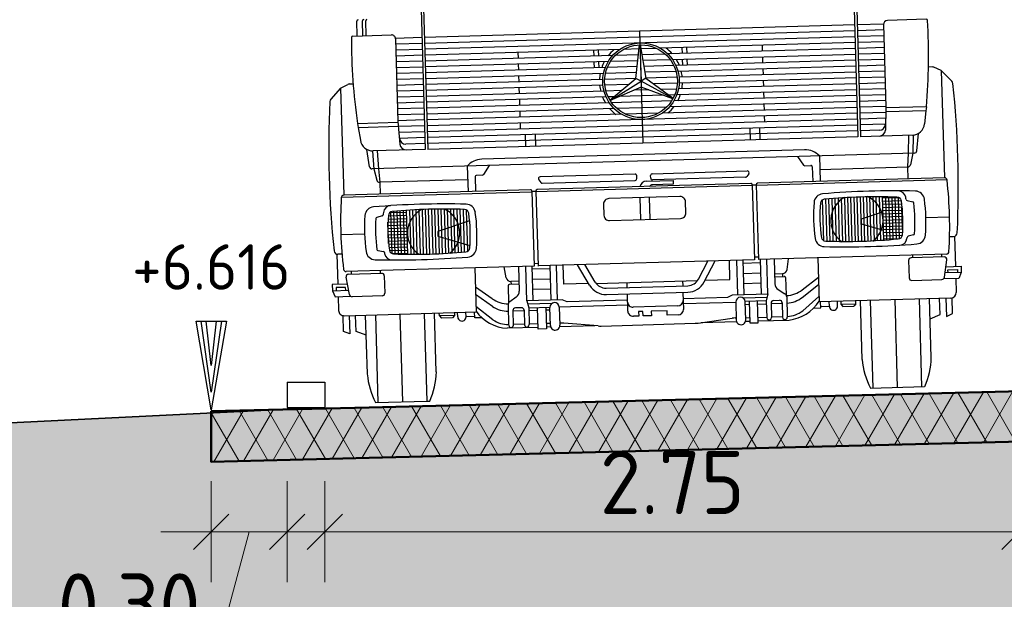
# Model space of a CAD drawing. Header units: metres. Extents: x -54 to 109, y -117 to 84.
# Tile 624 of 656: x 32.83 to 36.73, y -11.23 to -8.94. Entities that reach past the tile are written whole.
import ezdxf

# ---------------------------------------------------------------- set-up
doc = ezdxf.new("R2010")
doc.units = ezdxf.units.M
doc.layers.get('Defpoints').update_dxf_attribs({"color": 151})
for name, color, linetype, lineweight in [('N-WE-GW-BERM-GD', 90, 'Continuous', 35), ('N-WE-VH-VERHARDING-GD', 252, 'Continuous', 50), ('N-WE-VH-VERHARDING_ASFALT_DEKLAAG-AD', 252, 'Continuous', 18), ('N-WE-VW-MARKERING-GD', 7, 'Continuous', 35), ('N-WE-VW-MARKERING-S', 7, 'Continuous', 25), ('X-XX-AL-AANKLEDING-SD', 7, 'Continuous', 25), ('X-XX-AL-M', 7, 'Continuous', 18), ('X-XX-AL-T25', 7, 'Continuous', 25), ('X-XX-AL_BINDEND-M', 10, 'Continuous', 18)]:
    doc.layers.add(name, color=color, linetype=linetype, lineweight=lineweight)
doc.layers.add('N-WE-GW-GROND_ZAND_DRAINEERZAND-V', color=7, linetype='Continuous', lineweight=18, true_color=0xf6e8be)
doc.styles.add('NLCS-ISO', font='NLCS-ISO.ttf')
doc.styles.add('NLCS-ISO-M100-T25', font='NLCS-ISO.ttf', dxfattribs={"height": 0.25})
doc.dimstyles.new('NLCS-M100-T25-SCHRAP_L2_H2', dxfattribs={"dimscale": 0.1, "dimtxt": 2.5, "dimasz": 1.4, "dimexe": 2, "dimexo": 2, "dimgap": 0.7, "dimtad": 1, "dimzin": 0, "dimdsep": 46, "dimtxsty": 'NLCS-ISO-M100-T25', "dimblk": 'OBLIQUE', "dimcen": 0, "dimdle": 2, "dimclrd": 256, "dimclre": 256, "dimclrt": 256, "dimazin": 0, "dimtfac": 1, "dimtdec": 3, "dimtofl": 0, "dimtmove": 0, "dimatfit": 3, "dimldrblk": 'OBLIQUE', "dimfxl": 2, "dimfxlon": 1, "dimtfillclr": 256, "dimtolj": 1, "dimtzin": 0, "dimlwd": -1, "dimlwe": -1, "dimarcsym": 0})

# ---------------------------------------------------------------- blocks, each defined once
blk = doc.blocks.new('VW-MARKERING_015')
at = {"layer": 'N-WE-VW-MARKERING-S'}
for p, q in [((-0.075, 0.1), (0.075, 0.1)), ((-0.075, 0.1), (-0.075, 0)), ((0.075, 0.1), (0.075, 0)), ((-0.075, 0), (0.075, 0))]:
    blk.add_line(p, q, dxfattribs=at)
blk = doc.blocks.new('Blok - Peilmaat randverharding')
at = {"color": 0}
for p, q in [((-0.6, 3.5), (0.6, 3.5)), ((0, 0), (-0.6, 3.5)), ((-0.4, 3.5), (0.4, 3.5)), ((0, 0.7), (-0.4, 3.5)), ((-0.2, 3.5), (0.2, 3.5)), ((0, 1.75), (-0.2, 3.5)), ((0.6, 3.5), (0, 0)), ((0.4, 3.5), (0, 0.7)), ((0.2, 3.5), (0, 1.75))]:
    blk.add_line(p, q, dxfattribs=at)
blk = doc.blocks.new('_Oblique')
at = {"color": 0, "linetype": 'ByBlock', "lineweight": -2}
blk.add_line((-0.5, -0.5), (0.5, 0.5), dxfattribs=at)
blk = doc.blocks.new('*D184')
at = {"layer": 'Defpoints', "color": 0, "transparency": 16777216}
for p in [(33.5898, -10.4821), (33.8898, -10.4746), (33.8898, -10.9649)]:
    blk.add_point(p, dxfattribs=at)
at = {"layer": 'X-XX-AL_BINDEND-M', "transparency": 16777216}
for p, q in [((33.5898, -10.7649), (33.5898, -11.1649)), ((33.8898, -10.7649), (33.8898, -11.1649)), ((33.3898, -10.9649), (34.0898, -10.9649)), ((33.7398, -10.9649), (33.6098, -11.4499)), ((33.6098, -11.4499), (32.9198, -11.4499))]:
    blk.add_line(p, q, dxfattribs=at)
at = {"layer": 'X-XX-AL_BINDEND-M', "transparency": 16777216, "xscale": 0.14, "yscale": 0.14, "zscale": 0.14, "rotation": 180}
blk.add_blockref('_Oblique', (33.5898, -10.9649), dxfattribs=at)
at = {"layer": 'X-XX-AL_BINDEND-M', "transparency": 16777216, "xscale": 0.14, "yscale": 0.14, "zscale": 0.14}
blk.add_blockref('_Oblique', (33.8898, -10.9649), dxfattribs=at)
at = {"layer": 'X-XX-AL_BINDEND-M', "transparency": 16777216, "insert": (33.2648, -11.2549), "char_height": 0.25, "attachment_point": 5, "style": 'NLCS-ISO-M100-T25'}
blk.add_mtext('\\A1;0.30', dxfattribs=at)
blk = doc.blocks.new('*D185')
at = {"layer": 'Defpoints', "color": 0, "transparency": 16777216}
for p in [(36.7898, -10.4021), (34.0398, -10.4708), (36.7898, -10.9649)]:
    blk.add_point(p, dxfattribs=at)
at = {"layer": 'X-XX-AL_BINDEND-M', "transparency": 16777216}
for p, q in [((34.0398, -10.7649), (34.0398, -11.1649)), ((36.7898, -10.7649), (36.7898, -11.1649)), ((33.8398, -10.9649), (36.9898, -10.9649))]:
    blk.add_line(p, q, dxfattribs=at)
at = {"layer": 'X-XX-AL_BINDEND-M', "transparency": 16777216, "xscale": 0.14, "yscale": 0.14, "zscale": 0.14, "rotation": 180}
blk.add_blockref('_Oblique', (34.0398, -10.9649), dxfattribs=at)
at = {"layer": 'X-XX-AL_BINDEND-M', "transparency": 16777216, "xscale": 0.14, "yscale": 0.14, "zscale": 0.14}
blk.add_blockref('_Oblique', (36.7898, -10.9649), dxfattribs=at)
at = {"layer": 'X-XX-AL_BINDEND-M', "transparency": 16777216, "insert": (35.4148, -10.7699), "char_height": 0.25, "attachment_point": 5, "style": 'NLCS-ISO-M100-T25'}
blk.add_mtext('\\A1;2.75', dxfattribs=at)
blk = doc.blocks.new('*D189')
at = {"layer": 'Defpoints', "color": 0, "transparency": 16777216}
for p in [(33.5898, -7.6145), (41.0898, -9.7269), (33.5898, -10.4946)]:
    blk.add_point(p, dxfattribs=at)
at = {"layer": 'X-XX-AL_BINDEND-M', "transparency": 16777216}
for p, q in [((33.5898, -7.8145), (33.5898, -7.4145)), ((41.0898, -7.8145), (41.0898, -7.4145)), ((41.2898, -7.6145), (33.3898, -7.6145))]:
    blk.add_line(p, q, dxfattribs=at)
at = {"layer": 'X-XX-AL_BINDEND-M', "transparency": 16777216, "xscale": 0.14, "yscale": 0.14, "zscale": 0.14, "rotation": 180}
blk.add_blockref('_Oblique', (33.5898, -7.6145), dxfattribs=at)
at = {"layer": 'X-XX-AL_BINDEND-M', "transparency": 16777216, "xscale": 0.14, "yscale": 0.14, "zscale": 0.14}
blk.add_blockref('_Oblique', (41.0898, -7.6145), dxfattribs=at)
at = {"layer": 'X-XX-AL_BINDEND-M', "transparency": 16777216, "insert": (37.3398, -7.4195), "char_height": 0.25, "attachment_point": 5, "style": 'NLCS-ISO-M100-T25'}
blk.add_mtext('\\A1;7.50', dxfattribs=at)
blk = doc.blocks.new('*D190')
at = {"layer": 'Defpoints', "color": 0, "transparency": 16777216}
for p in [(29.5398, -7.6145), (33.5898, -10.4946), (29.5398, -10.6846)]:
    blk.add_point(p, dxfattribs=at)
at = {"layer": 'X-XX-AL-M', "transparency": 16777216}
for p, q in [((29.5398, -7.8145), (29.5398, -7.4145)), ((33.5898, -7.8145), (33.5898, -7.4145)), ((33.7898, -7.6145), (29.3398, -7.6145))]:
    blk.add_line(p, q, dxfattribs=at)
at = {"layer": 'X-XX-AL-M', "transparency": 16777216, "xscale": 0.14, "yscale": 0.14, "zscale": 0.14, "rotation": 180}
blk.add_blockref('_Oblique', (29.5398, -7.6145), dxfattribs=at)
at = {"layer": 'X-XX-AL-M', "transparency": 16777216, "xscale": 0.14, "yscale": 0.14, "zscale": 0.14}
blk.add_blockref('_Oblique', (33.5898, -7.6145), dxfattribs=at)
at = {"layer": 'X-XX-AL-M', "transparency": 16777216, "insert": (31.5648, -7.4195), "char_height": 0.25, "attachment_point": 5, "style": 'NLCS-ISO-M100-T25'}
blk.add_mtext('\\A1;4.05', dxfattribs=at)
blk = doc.blocks.new('SAL-AANKLEDING_VRACHTAUTO_VOORAANZICHT-D')
for p, q in [((-0.862, 1.7521), (-0.862, 0.996)), ((-0.8518, 1.7524), (-0.8518, 0.996)), ((0.8518, 1.7524), (0.8518, 0.996)), ((0.862, 1.7521), (0.862, 0.996)), ((-1.1178, 1.4529), (-1.1178, 1.5116)), ((-1.0952, 1.4529), (-1.0952, 1.5116)), ((-1.0824, 1.4529), (-1.0824, 1.5116)), ((-1.1356, 1.4529), (-0.9822, 1.4529)), ((1.1356, 1.4529), (0.9822, 1.4529)), ((-0.862, 1.4388), (-0.9663, 1.4388)), ((-0.9662, 1.4369), (-0.9662, 1.11)), ((-0.862, 1.4155), (-0.9662, 1.4155)), ((0.8518, 1.4388), (-0.8518, 1.4388)), ((0.8518, 1.4155), (-0.8518, 1.4155)), ((0, 1.4388), (0, 0.996)), ((0.9663, 1.4388), (0.862, 1.4388)), ((0.9662, 1.4155), (0.862, 1.4155)), ((0.9662, 1.4369), (0.9662, 1.11)), ((-0.862, 1.3922), (-0.9662, 1.3922)), ((-0.862, 1.3689), (-0.9662, 1.3689)), ((0.8518, 1.3922), (-0.8518, 1.3922)), ((-0.0807, 1.3689), (-0.8518, 1.3689)), ((-0.4835, 1.3689), (-0.4835, 1.3456)), ((-0.184, 1.3689), (-0.184, 1.3456)), ((-0.1656, 1.3689), (-0.1656, 1.3456)), ((-0.0033, 1.3689), (-0.0654, 1.3689)), ((-0.0198, 1.2522), (-0.0011, 1.3847)), ((0, 1.3847), (0, 1.2407)), ((0.0011, 1.3847), (0.0198, 1.2522)), ((0.0654, 1.3689), (0.0033, 1.3689)), ((0.8518, 1.3689), (0.0807, 1.3689)), ((0.1656, 1.3689), (0.1656, 1.3456)), ((0.184, 1.3689), (0.184, 1.3456)), ((0.4835, 1.3689), (0.4835, 1.3456)), ((0.9662, 1.3922), (0.862, 1.3922)), ((0.9662, 1.3689), (0.862, 1.3689)), ((-0.862, 1.3456), (-0.9662, 1.3456)), ((-0.1093, 1.3456), (-0.8518, 1.3456)), ((-0.0066, 1.3456), (-0.0986, 1.3456)), ((0.0986, 1.3456), (0.0066, 1.3456)), ((0.8518, 1.3456), (0.1093, 1.3456)), ((0.9662, 1.3456), (0.862, 1.3456)), ((-0.862, 1.3223), (-0.9662, 1.3223)), ((-0.862, 1.299), (-0.9662, 1.299)), ((-0.1277, 1.3223), (-0.8518, 1.3223)), ((-0.1398, 1.299), (-0.8518, 1.299)), ((-0.4835, 1.3223), (-0.4835, 1.299)), ((-0.184, 1.3223), (-0.184, 1.299)), ((-0.1656, 1.3223), (-0.1656, 1.299)), ((-0.0132, 1.299), (-0.1316, 1.299)), ((-0.0099, 1.3223), (-0.1186, 1.3223)), ((0.1186, 1.3223), (0.0099, 1.3223)), ((0.1316, 1.299), (0.0132, 1.299)), ((0.8518, 1.3223), (0.1277, 1.3223)), ((0.8518, 1.299), (0.1398, 1.299)), ((0.1656, 1.3223), (0.1656, 1.299)), ((0.184, 1.3223), (0.184, 1.299)), ((0.4835, 1.3223), (0.4835, 1.299)), ((0.9662, 1.3223), (0.862, 1.3223)), ((0.9662, 1.299), (0.862, 1.299)), ((-1.1892, 1.2483), (-1.2299, 1.2055)), ((-1.1892, 1.2483), (-1.1607, 1.2623)), ((-1.1892, 1.2483), (-1.1892, 0.8239)), ((-1.1545, 1.2637), (-1.1391, 1.2637)), ((-0.862, 1.2757), (-0.9662, 1.2757)), ((-0.862, 1.2524), (-0.9662, 1.2524)), ((-0.1474, 1.2757), (-0.8518, 1.2757)), ((-0.151, 1.2524), (-0.8518, 1.2524)), ((-0.4835, 1.2757), (-0.4835, 1.2524)), ((-0.0198, 1.2524), (-0.1434, 1.2524)), ((-0.0165, 1.2757), (-0.1396, 1.2757)), ((-0.1252, 1.1697), (-0.0198, 1.2522)), ((0, 1.2407), (-0.0198, 1.2522)), ((0.0198, 1.2522), (0, 1.2407)), ((0.1396, 1.2757), (0.0165, 1.2757)), ((0.1434, 1.2524), (0.0198, 1.2524)), ((0.0198, 1.2522), (0.1252, 1.1697)), ((0.8518, 1.2757), (0.1474, 1.2757)), ((0.8518, 1.2524), (0.151, 1.2524)), ((0.4835, 1.2757), (0.4835, 1.2524)), ((0.9662, 1.2757), (0.862, 1.2757)), ((0.9662, 1.2524), (0.862, 1.2524)), ((1.1545, 1.2637), (1.1391, 1.2637)), ((1.1892, 1.2483), (1.1607, 1.2623)), ((1.1892, 1.2483), (1.2299, 1.2055)), ((1.1892, 1.2483), (1.1892, 0.8239)), ((-0.862, 1.2291), (-0.9662, 1.2291)), ((-0.151, 1.2291), (-0.8518, 1.2291)), ((-0.4835, 1.2291), (-0.4835, 1.2058)), ((-0.0493, 1.2291), (-0.1434, 1.2291)), ((-0.1246, 1.1688), (0, 1.2407)), ((0, 1.2179), (-0.1241, 1.1679)), ((0, 1.2407), (0, 1.2179)), ((0.1246, 1.1688), (0, 1.2407)), ((0.1241, 1.1679), (0, 1.2179)), ((0.1434, 1.2291), (0.0493, 1.2291)), ((0.8518, 1.2291), (0.151, 1.2291)), ((0.4835, 1.2291), (0.4835, 1.2058)), ((0.9662, 1.2291), (0.862, 1.2291)), ((-0.862, 1.2058), (-0.9662, 1.2058)), ((-0.862, 1.1825), (-0.9662, 1.1825)), ((-0.1474, 1.2058), (-0.8518, 1.2058)), ((-0.1398, 1.1825), (-0.8518, 1.1825)), ((-0.4835, 1.1825), (-0.4835, 1.1592)), ((-0.0791, 1.2058), (-0.1396, 1.2058)), ((-0.1089, 1.1825), (-0.1316, 1.1825)), ((0.0878, 1.1825), (-0.0878, 1.1825)), ((0.03, 1.2058), (-0.03, 1.2058)), ((0.1396, 1.2058), (0.0791, 1.2058)), ((0.1316, 1.1825), (0.1089, 1.1825)), ((0.8518, 1.1825), (0.1398, 1.1825)), ((0.8518, 1.2058), (0.1474, 1.2058)), ((0.4835, 1.1825), (0.4835, 1.1592)), ((0.9662, 1.2058), (0.862, 1.2058)), ((0.9662, 1.1825), (0.862, 1.1825)), ((-0.862, 1.1592), (-0.9662, 1.1592)), ((-0.862, 1.1359), (-0.9662, 1.1359)), ((-0.1277, 1.1592), (-0.8518, 1.1592)), ((-0.1093, 1.1359), (-0.8518, 1.1359)), ((-0.4835, 1.1359), (-0.4835, 1.1126)), ((0.1186, 1.1592), (-0.1186, 1.1592)), ((0.0986, 1.1359), (-0.0986, 1.1359)), ((0.8518, 1.1359), (0.1093, 1.1359)), ((0.8518, 1.1592), (0.1277, 1.1592)), ((0.4835, 1.1359), (0.4835, 1.1126)), ((0.9662, 1.1592), (0.862, 1.1592)), ((0.9662, 1.1359), (0.862, 1.1359)), ((-1.1264, 1.1069), (-0.966, 1.1069)), ((-1.1264, 1.1069), (-1.1238, 1.0909)), ((-0.862, 1.1126), (-0.9662, 1.1126)), ((-0.9662, 1.11), (-0.9612, 1.0196)), ((-0.0807, 1.1126), (-0.8518, 1.1126)), ((0.0654, 1.1126), (-0.0654, 1.1126)), ((0.8518, 1.1126), (0.0807, 1.1126)), ((0.9662, 1.1126), (0.862, 1.1126)), ((0.9662, 1.11), (0.9612, 1.0196)), ((1.1264, 1.1069), (0.966, 1.1069)), ((1.1264, 1.1069), (1.1238, 1.0909)), ((-1.1238, 1.0909), (-0.9651, 1.0909)), ((-1.1238, 1.0909), (-1.1172, 1.0396)), ((-0.862, 1.0893), (-0.9651, 1.0893)), ((-0.862, 1.0659), (-0.9638, 1.0659)), ((0.8518, 1.0893), (-0.8518, 1.0893)), ((0.8518, 1.0659), (-0.8518, 1.0659)), ((-0.4835, 1.0893), (-0.4835, 1.0659)), ((0.4835, 1.0893), (0.4835, 1.0659)), ((0.9651, 1.0893), (0.862, 1.0893)), ((0.9638, 1.0659), (0.862, 1.0659)), ((1.1238, 1.0909), (0.9651, 1.0909)), ((1.1238, 1.0909), (1.1172, 1.0396)), ((-0.862, 1.0426), (-0.9625, 1.0426)), ((-0.862, 1.0193), (-0.9375, 1.0193)), ((0.8518, 1.0426), (-0.8518, 1.0426)), ((0.8518, 1.0193), (-0.8518, 1.0193)), ((-0.4641, 1.0426), (-0.4641, 0.996)), ((-0.4255, 1.0426), (-0.4255, 0.996)), ((0.4255, 1.0426), (0.4255, 0.996)), ((0.4641, 1.0426), (0.4641, 0.996)), ((0.9625, 1.0426), (0.862, 1.0426)), ((0.9375, 1.0193), (0.862, 1.0193)), ((-1.0837, 0.9339), (-1.0923, 1.0026)), ((-1.0705, 0.9951), (-1.0668, 0.924)), ((-0.862, 0.996), (-1.0676, 0.996)), ((-1.0523, 0.996), (-1.0486, 0.9249)), ((0.8518, 0.996), (-0.8518, 0.996)), ((1.0705, 0.996), (0.862, 0.996)), ((1.0523, 0.996), (1.0486, 0.9249)), ((1.0705, 0.996), (1.0668, 0.924)), ((1.0837, 0.9339), (1.0923, 1.0026)), ((0.64, 0.9505), (-0.6391, 0.9505)), ((1.0735, 0.9249), (-1.0735, 0.9249)), ((-1.0668, 0.9249), (-1.0566, 0.8794)), ((-1.0486, 0.9249), (-1.0448, 0.8714)), ((-0.6972, 0.9249), (-0.6972, 0.8239)), ((-0.6107, 0.9249), (-0.6337, 0.8898)), ((0.6107, 0.9249), (0.6337, 0.8898)), ((0.6972, 0.9249), (0.6972, 0.8239)), ((1.0486, 0.9249), (1.0448, 0.8714)), ((1.0668, 0.9249), (1.0566, 0.8794)), ((-0.6972, 0.8714), (-1.0465, 0.8714)), ((-1.0448, 0.8714), (-1.0448, 0.8239)), ((-0.6678, 0.8826), (-0.6678, 0.8239)), ((-0.6379, 0.8876), (-0.6628, 0.8876)), ((-0.4159, 0.8627), (-0.4079, 0.8517)), ((-0.0343, 0.8738), (-0.4102, 0.8738)), ((-0.0273, 0.8559), (-0.0273, 0.8668)), ((0.0273, 0.8559), (0.0273, 0.8668)), ((0.0343, 0.8738), (0.4102, 0.8738)), ((0.4159, 0.8627), (0.4079, 0.8517)), ((0.6379, 0.8876), (0.6628, 0.8876)), ((0.6678, 0.8826), (0.6678, 0.8239)), ((0.6972, 0.8714), (1.0465, 0.8714)), ((1.0448, 0.8714), (1.0448, 0.8239)), ((-0.4497, 0.8239), (-1.1896, 0.8239)), ((0.4229, 0.8239), (-0.4229, 0.8239)), ((-0.4022, 0.8489), (-0.0343, 0.8489)), ((0.0106, 0.8447), (0.1152, 0.8447)), ((0.1152, 0.8298), (0.0334, 0.8298)), ((0.4022, 0.8489), (0.0343, 0.8489)), ((0.1152, 0.8447), (0.1152, 0.8298)), ((1.1896, 0.8239), (0.4497, 0.8239)), ((-0.4441, 0.815), (-1.1995, 0.815)), ((-0.4441, 0.8183), (-0.4285, 0.8183)), ((-0.4441, 0.8183), (-0.4441, 0.5217)), ((-0.4285, 0.8183), (-0.4285, 0.5217)), ((0.4285, 0.815), (-0.4285, 0.815)), ((-0.0184, 0.7801), (-0.0184, 0.6936)), ((0.0184, 0.7801), (0.0184, 0.6936)), ((0.4285, 0.8183), (0.4441, 0.8183)), ((0.4285, 0.8183), (0.4285, 0.5217)), ((0.4441, 0.8183), (0.4441, 0.5217)), ((1.1995, 0.815), (0.4441, 0.815)), ((-1.0092, 0.75), (-0.9425, 0.75)), ((-1.005, 0.5875), (-1.005, 0.7526)), ((-0.9925, 0.5857), (-0.9925, 0.7544)), ((-0.98, 0.5849), (-0.98, 0.7551)), ((-0.9675, 0.5843), (-0.9675, 0.7558)), ((-0.955, 0.5837), (-0.955, 0.7564)), ((-0.9425, 0.5832), (-0.9425, 0.7569)), ((-0.93, 0.5827), (-0.93, 0.7574)), ((-0.9175, 0.5823), (-0.9175, 0.7578)), ((-0.905, 0.582), (-0.905, 0.7581)), ((-0.8925, 0.5818), (-0.8925, 0.7583)), ((-0.88, 0.5816), (-0.88, 0.7585)), ((-0.8675, 0.5815), (-0.8675, 0.7586)), ((-0.855, 0.5815), (-0.855, 0.7586)), ((-0.8425, 0.5815), (-0.8425, 0.7586)), ((-0.83, 0.5816), (-0.83, 0.7585)), ((-0.8175, 0.5818), (-0.8175, 0.7583)), ((-0.805, 0.582), (-0.805, 0.758)), ((-0.7925, 0.5824), (-0.7925, 0.7577)), ((-0.78, 0.5828), (-0.78, 0.7573)), ((-0.7675, 0.5832), (-0.7675, 0.7569)), ((-0.755, 0.5838), (-0.755, 0.7563)), ((-0.7425, 0.5844), (-0.7425, 0.7557)), ((-0.73, 0.5851), (-0.73, 0.755)), ((-0.7175, 0.5858), (-0.7175, 0.7543)), ((-0.705, 0.5885), (-0.705, 0.7516)), ((0.705, 0.5885), (0.705, 0.7516)), ((0.7175, 0.5858), (0.7175, 0.7543)), ((0.73, 0.5851), (0.73, 0.755)), ((0.7425, 0.5844), (0.7425, 0.7557)), ((0.755, 0.5838), (0.755, 0.7563)), ((0.7675, 0.5832), (0.7675, 0.7569)), ((0.78, 0.5828), (0.78, 0.7573)), ((0.7925, 0.5824), (0.7925, 0.7577)), ((0.805, 0.582), (0.805, 0.758)), ((0.8175, 0.5818), (0.8175, 0.7583)), ((0.83, 0.5816), (0.83, 0.7585)), ((0.8425, 0.5815), (0.8425, 0.7586)), ((0.855, 0.5815), (0.855, 0.7586)), ((0.8675, 0.5815), (0.8675, 0.7586)), ((0.88, 0.5816), (0.88, 0.7585)), ((0.8925, 0.5818), (0.8925, 0.7583)), ((0.905, 0.582), (0.905, 0.7581)), ((0.9175, 0.5823), (0.9175, 0.7578)), ((0.93, 0.5827), (0.93, 0.7574)), ((0.9425, 0.5832), (0.9425, 0.7569)), ((1.0092, 0.75), (0.9425, 0.75)), ((0.955, 0.5837), (0.955, 0.7564)), ((0.9675, 0.5843), (0.9675, 0.7558)), ((0.98, 0.5849), (0.98, 0.7551)), ((0.9925, 0.5857), (0.9925, 0.7544)), ((1.005, 0.5875), (1.005, 0.7526)), ((-1.0392, 0.7377), (-1.0612, 0.7324)), ((-1.0175, 0.7125), (-0.9425, 0.7125)), ((-1.0175, 0.6281), (-1.0175, 0.712)), ((-1.0165, 0.725), (-0.9425, 0.725)), ((-1.0152, 0.7375), (-0.9425, 0.7375)), ((-0.6942, 0.7089), (-0.8213, 0.6696)), ((1.0152, 0.7375), (0.9425, 0.7375)), ((1.0165, 0.725), (0.9425, 0.725)), ((1.0175, 0.7125), (0.9425, 0.7125)), ((1.0175, 0.6281), (1.0175, 0.712)), ((1.0392, 0.7377), (1.0612, 0.7324)), ((-1.1117, 0.6679), (-1.2054, 0.6679)), ((-1.0189, 0.675), (-0.9425, 0.675)), ((-1.0187, 0.6875), (-0.9425, 0.6875)), ((-1.0182, 0.7), (-0.9425, 0.7)), ((-0.8213, 0.6696), (-0.8213, 0.6512)), ((0.9425, 0.6966), (0.8552, 0.6696)), ((0.8552, 0.6696), (0.8552, 0.6512)), ((1.0182, 0.7), (0.9425, 0.7)), ((1.0187, 0.6875), (0.9425, 0.6875)), ((1.0189, 0.675), (0.9425, 0.675)), ((1.2054, 0.6679), (1.1117, 0.6679)), ((-1.0189, 0.6625), (-0.9425, 0.6625)), ((-1.0186, 0.65), (-0.9425, 0.65)), ((-1.0181, 0.6375), (-0.9425, 0.6375)), ((-1.0173, 0.625), (-0.9425, 0.625)), ((-0.8213, 0.6512), (-0.6958, 0.6111)), ((0.8552, 0.6512), (0.9425, 0.6233)), ((1.0189, 0.6625), (0.9425, 0.6625)), ((1.0186, 0.65), (0.9425, 0.65)), ((1.0181, 0.6375), (0.9425, 0.6375)), ((1.0173, 0.625), (0.9425, 0.625)), ((-1.2229, 0.5916), (-1.2229, 0.4719)), ((-1.2031, 0.5911), (-1.2191, 0.5911)), ((-1.0608, 0.6012), (-1.0387, 0.5967)), ((-1.0162, 0.6125), (-0.9425, 0.6125)), ((-1.0149, 0.6), (-0.9425, 0.6)), ((-1.005, 0.5875), (-0.9425, 0.5875)), ((1.0162, 0.6125), (0.9425, 0.6125)), ((1.0149, 0.6), (0.9425, 0.6)), ((1.005, 0.5875), (0.9425, 0.5875)), ((1.0608, 0.6012), (1.0387, 0.5967)), ((1.2031, 0.5911), (1.2191, 0.5911)), ((1.2229, 0.5916), (1.2229, 0.4719)), ((-0.4441, 0.5219), (-1.1887, 0.5219)), ((-1.1794, 0.511), (-1.0482, 0.511)), ((-1.1691, 0.5219), (-1.1691, 0.511)), ((-1.0539, 0.5219), (-1.0539, 0.511)), ((-0.6792, 0.5219), (-0.6792, 0.3475)), ((-0.5561, 0.4793), (-0.5628, 0.5219)), ((-0.5062, 0.5219), (-0.5062, 0.4246)), ((-0.4773, 0.3847), (-0.4773, 0.5219)), ((-0.4517, 0.3847), (-0.4517, 0.5219)), ((-0.3824, 0.5099), (-0.4517, 0.5099)), ((-0.4285, 0.5312), (-0.4441, 0.5312)), ((0.4285, 0.5219), (-0.4285, 0.5219)), ((-0.3824, 0.5219), (-0.3824, 0.3847)), ((-0.3569, 0.5219), (-0.3569, 0.3847)), ((-0.329, 0.4464), (-0.329, 0.5219)), ((-0.2269, 0.4395), (-0.2727, 0.5219)), ((-0.2046, 0.4519), (-0.2435, 0.5219)), ((0.2046, 0.4519), (0.2435, 0.5219)), ((0.2269, 0.4395), (0.2727, 0.5219)), ((0.329, 0.4464), (0.329, 0.5219)), ((0.3569, 0.5219), (0.3569, 0.3847)), ((0.3824, 0.5219), (0.3824, 0.3847)), ((0.3824, 0.5099), (0.4517, 0.5099)), ((0.4441, 0.5312), (0.4285, 0.5312)), ((1.1887, 0.5219), (0.4441, 0.5219)), ((0.4517, 0.3847), (0.4517, 0.5219)), ((0.4773, 0.3847), (0.4773, 0.5219)), ((0.5062, 0.5219), (0.5062, 0.4246)), ((0.5561, 0.4793), (0.5628, 0.5219)), ((0.6792, 0.5219), (0.6792, 0.3475)), ((1.1794, 0.511), (1.0482, 0.511)), ((1.0539, 0.5219), (1.0539, 0.511)), ((1.1691, 0.5219), (1.1691, 0.511)), ((-1.1847, 0.4719), (-1.245, 0.4719)), ((-1.245, 0.4719), (-1.245, 0.4478)), ((-1.1778, 0.4302), (-1.1893, 0.4994)), ((-1.0382, 0.501), (-1.0382, 0.4319)), ((-0.3824, 0.4688), (-0.4517, 0.4688)), ((0.3824, 0.4688), (0.4517, 0.4688)), ((1.0382, 0.501), (1.0382, 0.4319)), ((1.1778, 0.4302), (1.1893, 0.4994)), ((1.1847, 0.4719), (1.245, 0.4719)), ((1.245, 0.4719), (1.245, 0.4478)), ((-1.245, 0.4478), (-1.2352, 0.4237)), ((-1.245, 0.4478), (-1.1807, 0.4478)), ((-1.1927, 0.4595), (-1.2306, 0.4595)), ((-1.2306, 0.4595), (-1.2306, 0.4478)), ((-1.1927, 0.4478), (-1.1927, 0.4595)), ((-0.6134, 0.3972), (-0.6792, 0.4457)), ((-0.5495, 0.4472), (-0.5495, 0.379)), ((-0.5062, 0.4522), (-0.5445, 0.4522)), ((-0.5062, 0.4636), (-0.5378, 0.4636)), ((-0.5378, 0.4636), (-0.5378, 0.4522)), ((-0.3824, 0.429), (-0.4517, 0.429)), ((-0.2307, 0.4464), (-0.329, 0.4464)), ((-0.201, 0.4464), (0.201, 0.4464)), ((-0.0785, 0.4265), (-0.0785, 0.4464)), ((0.1414, 0.4464), (0.1414, 0.4265)), ((0.2307, 0.4464), (0.329, 0.4464)), ((0.3824, 0.429), (0.4517, 0.429)), ((0.5062, 0.4636), (0.5378, 0.4636)), ((0.5062, 0.4522), (0.5445, 0.4522)), ((0.5378, 0.4636), (0.5378, 0.4522)), ((0.5495, 0.4472), (0.5495, 0.379)), ((0.6134, 0.3972), (0.6792, 0.4457)), ((1.245, 0.4478), (1.1807, 0.4478)), ((1.1927, 0.4595), (1.2306, 0.4595)), ((1.1927, 0.4478), (1.1927, 0.4595)), ((1.2306, 0.4595), (1.2306, 0.4478)), ((1.245, 0.4478), (1.2352, 0.4237)), ((-1.2352, 0.4237), (-1.1737, 0.4237)), ((-1.2229, 0.4237), (-1.2229, 0.3689)), ((-1.0482, 0.4219), (-1.1679, 0.4219)), ((-0.6134, 0.3673), (-0.6792, 0.4158)), ((-0.5188, 0.4012), (-0.545, 0.3837)), ((-0.1613, 0.4265), (0.1613, 0.4265)), ((-0.1613, 0.4009), (0.1613, 0.4009)), ((-0.0785, 0.3334), (-0.0785, 0.4009)), ((0.1414, 0.4009), (0.1414, 0.3334)), ((0.5188, 0.4012), (0.545, 0.3837)), ((0.6134, 0.3673), (0.6792, 0.4158)), ((1.0482, 0.4219), (1.1679, 0.4219)), ((1.2352, 0.4237), (1.1737, 0.4237)), ((1.2229, 0.4237), (1.2229, 0.3689)), ((-0.6134, 0.3146), (-0.6792, 0.3689)), ((-0.5518, 0.371), (-0.5518, 0.2908)), ((-0.499, 0.3584), (-0.5233, 0.3584)), ((-0.3378, 0.3847), (-0.4773, 0.3847)), ((-0.4773, 0.3847), (-0.4705, 0.3579)), ((-0.3788, 0.3717), (-0.474, 0.3717)), ((-0.4705, 0.3579), (-0.3868, 0.3579)), ((-0.4705, 0.3579), (-0.4705, 0.2908)), ((-0.4352, 0.2722), (-0.4352, 0.3579)), ((-0.4025, 0.3579), (-0.4025, 0.2722)), ((-0.3869, 0.2847), (-0.3869, 0.3563)), ((-0.3494, 0.3563), (-0.3494, 0.2847)), ((-0.0785, 0.3563), (-0.3494, 0.3563)), ((-0.3181, 0.3763), (-0.3378, 0.3847)), ((-0.0785, 0.3763), (-0.3181, 0.3763)), ((0.1414, 0.3763), (0.3181, 0.3763)), ((0.1414, 0.3563), (0.3494, 0.3563)), ((0.3181, 0.3763), (0.3378, 0.3847)), ((0.3378, 0.3847), (0.4773, 0.3847)), ((0.3494, 0.3563), (0.3494, 0.2847)), ((0.3788, 0.3717), (0.474, 0.3717)), ((0.4705, 0.3579), (0.3868, 0.3579)), ((0.3869, 0.2847), (0.3869, 0.3563)), ((0.4025, 0.3579), (0.4025, 0.2722)), ((0.4352, 0.2722), (0.4352, 0.3579)), ((0.4773, 0.3847), (0.4705, 0.3579)), ((0.4705, 0.3579), (0.4705, 0.2911)), ((0.499, 0.3584), (0.5233, 0.3584)), ((0.5518, 0.371), (0.5518, 0.2911)), ((0.6134, 0.3146), (0.6792, 0.3689)), ((-1.206, 0.2857), (-1.206, 0.348)), ((-1.2015, 0.3475), (-0.6792, 0.3475)), ((-1.1816, 0.3475), (-1.1816, 0.2755)), ((-1.1563, 0.2836), (-1.1563, 0.3475)), ((-1.1166, 0.1144), (-1.1166, 0.3475)), ((-1.0766, 0), (-1.0766, 0.3475)), ((-0.98, 0), (-0.98, 0.3475)), ((-0.8834, 0), (-0.8834, 0.3475)), ((-0.8434, 0.1144), (-0.8434, 0.3475)), ((-0.8248, 0.3356), (-0.8248, 0.3475)), ((-0.7648, 0.3356), (-0.8248, 0.3356)), ((-0.8248, 0.3356), (-0.8162, 0.327)), ((-0.7733, 0.327), (-0.8162, 0.327)), ((-0.7648, 0.3356), (-0.7733, 0.327)), ((-0.7648, 0.3475), (-0.7648, 0.3356)), ((-0.7521, 0.3294), (-0.7521, 0.3475)), ((-0.7194, 0.3294), (-0.7194, 0.3475)), ((-0.6853, 0.3294), (-0.7194, 0.3294)), ((-0.6853, 0.3235), (-0.6853, 0.3475)), ((-0.6566, 0.3235), (-0.6853, 0.3235)), ((-0.5333, 0.3485), (-0.5333, 0.2908)), ((-0.4891, 0.346), (-0.5333, 0.346)), ((-0.4891, 0.3485), (-0.4891, 0.2908)), ((-0.4352, 0.346), (-0.4705, 0.346)), ((-0.3869, 0.346), (-0.4025, 0.346)), ((0.1201, 0.3479), (-0.0572, 0.3479)), ((-0.036, 0.3121), (-0.0572, 0.3121)), ((-0.036, 0.3302), (-0.036, 0.3121)), ((-0.0188, 0.3302), (-0.036, 0.3302)), ((-0.0188, 0.3121), (-0.0188, 0.3302)), ((0.0139, 0.3121), (-0.0188, 0.3121)), ((0.0139, 0.3302), (0.0139, 0.3121)), ((0.0766, 0.3302), (0.0139, 0.3302)), ((0.0766, 0.3121), (0.0766, 0.3302)), ((0.1201, 0.3121), (0.0766, 0.3121)), ((0.3869, 0.346), (0.4025, 0.346)), ((0.4352, 0.346), (0.4705, 0.346)), ((0.4891, 0.3485), (0.4891, 0.2911)), ((0.4891, 0.346), (0.5333, 0.346)), ((0.5333, 0.3485), (0.5333, 0.2911)), ((0.6566, 0.3235), (0.6853, 0.3235)), ((1.2015, 0.3475), (0.6792, 0.3475)), ((0.6853, 0.3235), (0.6853, 0.3475)), ((0.6853, 0.3294), (0.7194, 0.3294)), ((0.7194, 0.3294), (0.7194, 0.3475)), ((0.7521, 0.3294), (0.7521, 0.3475)), ((0.7648, 0.3475), (0.7648, 0.3356)), ((0.7648, 0.3356), (0.7733, 0.327)), ((0.7648, 0.3356), (0.8248, 0.3356)), ((0.7733, 0.327), (0.8162, 0.327)), ((0.8248, 0.3356), (0.8162, 0.327)), ((0.8248, 0.3356), (0.8248, 0.3475)), ((0.8434, 0.1144), (0.8434, 0.3475)), ((0.8834, 0), (0.8834, 0.3475)), ((0.98, 0), (0.98, 0.3475)), ((1.0766, 0), (1.0766, 0.3475)), ((1.1166, 0.1144), (1.1166, 0.3475)), ((1.1563, 0.2836), (1.1563, 0.3475)), ((1.1816, 0.3475), (1.1816, 0.2755)), ((1.206, 0.2857), (1.206, 0.348)), ((-1.1816, 0.2755), (-1.206, 0.2857)), ((-1.1166, 0.2679), (-1.1563, 0.2836)), ((-0.4352, 0.2792), (-0.5581, 0.2792)), ((-0.4891, 0.2934), (-0.5333, 0.2934)), ((-0.4352, 0.2934), (-0.4705, 0.2934)), ((-0.3869, 0.2934), (-0.4025, 0.2934)), ((-0.386, 0.2792), (-0.4025, 0.2792)), ((-0.2105, 0.2792), (-0.3502, 0.2792)), ((-0.3457, 0.2934), (-0.3494, 0.2934)), ((-0.1979, 0.2778), (-0.3339, 0.2927)), ((-0.186, 0.2772), (0.186, 0.2772)), ((0.1979, 0.2778), (0.3339, 0.2927)), ((0.2105, 0.2792), (0.3502, 0.2792)), ((0.3457, 0.2934), (0.3494, 0.2934)), ((0.386, 0.2792), (0.4025, 0.2792)), ((0.3869, 0.2934), (0.4025, 0.2934)), ((0.4352, 0.2934), (0.4705, 0.2934)), ((0.4352, 0.2792), (0.5581, 0.2792)), ((0.4891, 0.2934), (0.5333, 0.2934)), ((1.1166, 0.2679), (1.1563, 0.2836)), ((1.1816, 0.2755), (1.206, 0.2857)), ((-0.4025, 0.2722), (-0.4352, 0.2722)), ((0.4025, 0.2722), (0.4352, 0.2722))]:
    blk.add_line(p, q)
for points in [[(-0.141, 0.6936), (0.141, 0.6936, 0.414214), (0.1622, 0.7148), (0.1622, 0.7589, 0.414214), (0.141, 0.7801), (-0.141, 0.7801, 0.414214), (-0.1622, 0.7589), (-0.1622, 0.7148, 0.414214)], [(-1.0151, 0.739, 0.056355), (-1.0151, 0.6011, 0.363053), (-0.9993, 0.5861, 0.032603), (-0.7126, 0.5861, 0.363053), (-0.6969, 0.6011, 0.056355), (-0.6969, 0.739, 0.363053), (-0.7126, 0.754, 0.032603), (-0.9993, 0.754, 0.363053)], [(1.0151, 0.739, -0.056355), (1.0151, 0.6011, -0.363053), (0.9993, 0.5861, -0.032603), (0.7126, 0.5861, -0.363053), (0.6969, 0.6011, -0.056355), (0.6969, 0.739, -0.363053), (0.7126, 0.754, -0.032603), (0.9993, 0.754, -0.363053)]]:
    blk.add_lwpolyline(points, format="xyb", close=True)
for points in [[(-1.0871, 0), (-0.8834, 0), (-0.8729, 0)], [(0.8729, 0), (1.0871, 0)]]:
    blk.add_lwpolyline(points)
for radius in [0.1515, 0.1439]:
    blk.add_circle((0, 1.2407), radius)
for centre, radius, start, end in [((-1.1125, 1.5116), 0.00527, 90, 180), ((-1.0899, 1.5116), 0.00527, 90, 180), ((-1.0771, 1.5116), 0.00527, 90, 180), ((1.1821, 1.374), 2.3239, 178.1763, 186.6007), ((-1.1356, 1.4479), 0.005, 90, 179.0492), ((-0.9822, 1.4369), 0.016, 0, 90), ((0.9822, 1.4369), 0.016, 90, 180), ((-1.1821, 1.374), 2.3239, 353.3993, 1.8237), ((1.1356, 1.4479), 0.005, 0.9508, 90), ((0, 1.2407), 0.1645, 128.8004, 140.3842), ((0, 1.2407), 0.1645, 39.6158, 51.1996), ((0, 1.2407), 0.1645, 150.2683, 159.253), ((0, 1.2407), 0.1645, 20.747, 29.7317), ((-1.1545, 1.2495), 0.0142, 90, 116.1253), ((0, 1.2407), 0.1645, 167.7284, 175.9373), ((0, 1.2407), 0.1645, 4.0627, 12.2716), ((1.1545, 1.2495), 0.0142, 63.8747, 90), ((0, 1.2407), 0.1645, 184.0627, 192.2716), ((0, 1.2407), 0.1645, 347.7284, 355.9373), ((2.727, 0.9), 3.972, 175.7223, 184.259), ((-1.219, 1.1952), 0.015, 136.5201, 175.7223), ((0, 1.2407), 0.1645, 200.747, 209.7317), ((0, 1.2407), 0.1645, 330.2683, 339.253), ((1.219, 1.1952), 0.015, 4.2777, 43.4799), ((-2.727, 0.9), 3.972, 355.741, 4.2777), ((0, 1.2407), 0.1645, 219.6158, 231.1996), ((0, 1.2407), 0.1645, 308.8004, 320.3842), ((-1.0676, 1.046), 0.05, 187.3544, 270), ((-0.9375, 1.0443), 0.025, 183.1703, 270), ((-0.9362, 1.021), 0.025, 183.1703, 270), ((0.9362, 1.021), 0.025, 270, 356.8297), ((0.9375, 1.0443), 0.025, 270, 356.8297), ((1.0676, 1.046), 0.05, 270, 352.6456), ((-0.6396, 0.8729), 0.0777, 89.6661, 137.9219), ((0.6396, 0.8729), 0.0777, 42.0781, 90.3339), ((-1.0735, 0.9352), 0.0103, 187.108, 270), ((1.0735, 0.9352), 0.0103, 270, 352.892), ((-1.0465, 0.8816), 0.0103, 192.731, 270), ((-0.6628, 0.8826), 0.005, 90, 180), ((-0.6379, 0.8926), 0.005, 270, 326.7631), ((-0.4102, 0.8668), 0.007, 90, 216.1587), ((-0.0343, 0.8668), 0.007, 0, 90), ((0.0343, 0.8668), 0.007, 90, 180), ((0.4102, 0.8668), 0.007, 323.8413, 90), ((0.6379, 0.8926), 0.005, 213.2369, 270), ((0.6628, 0.8826), 0.005, 0, 90), ((1.0465, 0.8816), 0.0103, 270, 347.269), ((-1.1896, 0.8139), 0.01, 90, 175.0496), ((-0.4497, 0.8183), 0.00563, 0, 90), ((-0.4229, 0.8183), 0.00563, 90, 180), ((-0.4022, 0.8559), 0.007, 216.1587, 270), ((-0.0343, 0.8559), 0.007, 270, 0), ((0.0106, 0.8157), 0.029, 90, 163.6042), ((0.0334, 0.8148), 0.015, 90, 142.7889), ((0.0343, 0.8559), 0.007, 180, 270), ((0.4022, 0.8559), 0.007, 270, 323.8413), ((0.4229, 0.8183), 0.00563, 0, 90), ((0.4497, 0.8183), 0.00563, 90, 180), ((1.1896, 0.8139), 0.01, 4.9504, 90), ((0.3811, 0.6779), 1.5865, 175.0496, 185.3123), ((-0.3811, 0.6779), 1.5865, 354.6877, 4.9504), ((-0.4775, 0.67), 0.6342, 173.549, 186.451), ((-1.0704, 0.7371), 0.0376, 93.7348, 173.549), ((-0.8892, -2.6815), 3.461, 86.9584, 93.0416), ((-1.0404, 0.7426), 0.005, 283.6383, 353.4856), ((-0.4053, 0.67), 0.6342, 172.6221, 173.4856), ((-1.0047, 0.7477), 0.0298, 91.929, 172.6221), ((-0.8382, 0.6653), 0.1034, 115.6766, 233.8261), ((-0.8382, 0.6653), 0.1034, 307.1319, 63.361), ((-0.708, 0.7371), 0.0376, 6.451, 86.2652), ((-1.3009, 0.67), 0.6342, 353.549, 6.451), ((1.3009, 0.67), 0.6342, 173.549, 186.451), ((0.708, 0.7371), 0.0376, 93.7348, 173.549), ((0.8892, -2.6815), 3.461, 86.9584, 93.0416), ((0.8382, 0.6653), 0.1034, 116.639, 232.8681), ((0.8382, 0.6653), 0.1034, 306.1739, 64.3234), ((1.0047, 0.7477), 0.0298, 7.3779, 88.071), ((0.4053, 0.67), 0.6342, 6.5144, 7.3779), ((1.0404, 0.7426), 0.005, 186.5144, 256.3617), ((1.0704, 0.7371), 0.0376, 6.451, 86.2652), ((0.4775, 0.67), 0.6342, 353.549, 6.451), ((-0.4336, 0.6683), 0.6342, 174.605, 185.6734), ((-1.0601, 0.7275), 0.005, 103.6383, 174.605), ((1.0601, 0.7275), 0.005, 5.395, 76.3617), ((0.4336, 0.6683), 0.6342, 354.3266, 5.395), ((-1.2191, 0.6061), 0.015, 184.259, 270), ((-1.0704, 0.603), 0.0376, 186.451, 266.2652), ((-1.0598, 0.6061), 0.005, 185.6734, 258.4149), ((-1.0397, 0.5918), 0.005, 7.0289, 78.4149), ((-0.4053, 0.67), 0.6342, 187.0289, 187.3779), ((-1.0047, 0.5924), 0.0298, 187.3779, 268.071), ((-0.708, 0.603), 0.0376, 273.7348, 353.549), ((0.708, 0.603), 0.0376, 186.451, 266.2652), ((1.0047, 0.5924), 0.0298, 271.929, 352.6221), ((0.4053, 0.67), 0.6342, 352.6221, 352.9711), ((1.0397, 0.5918), 0.005, 101.5851, 172.9711), ((1.0598, 0.6061), 0.005, 281.5851, 354.3266), ((1.0704, 0.603), 0.0376, 273.7348, 353.549), ((1.2191, 0.6061), 0.015, 270, 355.741), ((-0.8892, 4.0216), 3.461, 266.9584, 273.0416), ((0.8892, 4.0216), 3.461, 266.9584, 273.0416), ((-1.1887, 0.5319), 0.01, 185.3123, 270), ((-1.1794, 0.501), 0.01, 90, 189.4142), ((-1.0482, 0.501), 0.01, 0, 90), ((1.0482, 0.501), 0.01, 90, 180), ((1.1794, 0.501), 0.01, 350.5858, 90), ((1.1887, 0.5319), 0.01, 270, 354.6877), ((-0.5378, 0.4822), 0.0186, 188.9037, 270), ((0.5378, 0.4822), 0.0186, 270, 351.0963), ((-1.1679, 0.4319), 0.01, 189.4142, 270), ((-1.0482, 0.4319), 0.01, 270, 0), ((-0.5445, 0.4472), 0.005, 90, 180), ((-0.1613, 0.4759), 0.075, 209.0734, 270), ((-0.1613, 0.4759), 0.0495, 209.0734, 270), ((0.1613, 0.4759), 0.0495, 270, 330.9266), ((0.1613, 0.4759), 0.075, 270, 330.9266), ((0.5445, 0.4472), 0.005, 0, 90), ((1.0482, 0.4319), 0.01, 180, 270), ((1.1679, 0.4319), 0.01, 270, 350.5858), ((-0.5487, 0.485), 0.1091, 233.6282, 268.795), ((-0.5344, 0.4246), 0.0282, 303.6799, 0), ((0.5344, 0.4246), 0.0282, 180, 236.3201), ((0.5487, 0.485), 0.1091, 271.205, 306.3718), ((-1.2015, 0.3689), 0.0214, 180, 270), ((-0.5457, 0.4385), 0.1598, 213.2631, 265.5488), ((-0.5487, 0.4551), 0.1091, 233.6282, 268.3635), ((-0.5366, 0.371), 0.0152, 123.6799, 180), ((-0.5233, 0.3485), 0.00991, 90, 180), ((-0.499, 0.3485), 0.00991, 0, 90), ((-0.3681, 0.3563), 0.0187, 0, 180), ((-0.0572, 0.3691), 0.0213, 180, 270), ((0.1201, 0.3691), 0.0213, 270, 0), ((0.3681, 0.3563), 0.0187, 0, 180), ((0.499, 0.3485), 0.00991, 90, 180), ((0.5233, 0.3485), 0.00991, 0, 90), ((0.5366, 0.371), 0.0152, 360, 56.3201), ((0.5487, 0.4551), 0.1091, 271.6365, 306.3718), ((0.5457, 0.4385), 0.1598, 274.4512, 326.7369), ((1.2015, 0.3689), 0.0214, 270, 0), ((-0.7358, 0.3294), 0.0164, 180, 0), ((-0.5487, 0.4024), 0.1091, 233.6282, 268.3635), ((-0.0572, 0.3334), 0.0213, 180, 270), ((0.1201, 0.3334), 0.0213, 270, 0), ((0.5487, 0.4024), 0.1091, 271.6365, 306.3718), ((0.7358, 0.3294), 0.0164, 180, 0), ((-0.5425, 0.2908), 0.00927, 180, 0), ((-0.4798, 0.2908), 0.00927, 180, 0), ((-0.3681, 0.2847), 0.0187, 180, 0), ((-0.3457, 0.1843), 0.1091, 83.7429, 90), ((-0.186, 0.3862), 0.1091, 263.7429, 270), ((0.186, 0.3862), 0.1091, 270, 276.2571), ((0.3457, 0.1843), 0.1091, 90, 96.2571), ((0.3681, 0.2847), 0.0187, 180, 0), ((0.4798, 0.2911), 0.00927, 180, 0), ((0.5425, 0.2911), 0.00927, 180, 0), ((-0.8227, 0.1291), 0.2943, 182.8448, 206.0114), ((-1.1373, 0.1291), 0.2943, 333.9886, 357.1552), ((1.1373, 0.1291), 0.2943, 182.8448, 206.0114), ((0.8227, 0.1291), 0.2943, 333.9886, 357.1552)]:
    blk.add_arc(centre, radius, start, end)

msp = doc.modelspace()

# ---------------------------------------------------------------- hatches: boundary and pattern name
at = {"layer": 'N-WE-GW-GROND_ZAND_DRAINEERZAND-V'}
h = msp.add_hatch(color=256, dxfattribs=at)
h.dxf.hatch_style = 1
h.paths.add_polyline_path([(37.1148, -10.6002), (37.3398, -10.5946), (37.5648, -10.6002), (40.4648, -10.6727), (41.0898, -10.6883), (41.0898, -10.4883), (40.4648, -10.4727), (37.5648, -10.4002), (37.4898, -10.4002), (37.4898, -10.3983), (37.3398, -10.3946), (37.1148, -10.4002), (34.2148, -10.4727), (33.5898, -10.4883), (33.5898, -10.6883), (34.2148, -10.6727)])
h = msp.add_hatch(color=256, dxfattribs=at)
h.dxf.hatch_style = 1
h.paths.add_polyline_path([(27.9995, -11.7608), (29.4723, -11.5417), (30.1468, -11.4325), (30.1704, -11.4275), (30.3418, -11.3912), (30.6004, -11.3846), (32.2324, -11.3637), (32.2731, -11.3724), (32.4229, -11.4052), (33.1557, -11.4093), (33.8528, -11.4136), (34.0307, -11.3935), (34.2182, -11.378), (35.3193, -11.3682), (37.1034, -11.3407), (37.3398, -11.3478), (39.7987, -11.4213), (40.1432, -11.4293), (40.3219, -11.4263), (40.3808, -11.4249), (40.901, -11.4103), (41.0078, -11.4075), (41.7979, -11.3663), (41.9515, -11.337), (42.6216, -11.365), (43.8826, -11.3818), (43.9279, -11.3891), (44.1154, -11.4327), (45.5208, -11.5833), (43.4722, -10.559), (41.0898, -10.4894), (41.0898, -10.6883), (40.4648, -10.6727), (37.5648, -10.6002), (37.3398, -10.5946), (37.1148, -10.6002), (34.2148, -10.6727), (33.5898, -10.6883), (33.5898, -10.4946), (29.7898, -10.6846), (25.9398, -10.7746), (23.6898, -10.8996), (12.7923, -16.3484), (7.7923, -16.3484), (7.7807, -16.3599), (10.9281, -16.4579), (12.172, -16.4969), (12.3144, -16.4969), (12.672, -16.4969), (12.8916, -16.6926), (13.2051, -16.9832), (13.666, -17.3704), (14.1782, -17.3704), (15.2714, -17.3704), (16.6071, -16.3077), (17.4694, -15.6728), (18.9693, -15.4899), (20.4655, -15.3015), (23.7667, -13.724)])
at = {"layer": 'N-WE-VH-VERHARDING_ASFALT_DEKLAAG-AD', "linetype": 'Continuous', "lineweight": 18}
h = msp.add_hatch(dxfattribs=at)
h.set_pattern_fill('AVH-ASFALT', color=252, scale=0.1, style=0, pattern_type=2)
h.set_pattern_definition([(60, (37.11483, -10.40022), (-0.0866025, 0.05), []), (120, (37.11483, -10.40022), (-0.0866025, -0.05), [])])
h.paths.add_polyline_path([(37.3398, -10.3946), (33.5898, -10.4883), (33.5898, -10.6883), (37.3398, -10.5946)])

# ---------------------------------------------------------------- linework, layer by layer
at = {"layer": 'N-WE-GW-BERM-GD', "color": 90, "linetype": 'Continuous', "lineweight": 35}
msp.add_line((33.8398, -10.4821), (29.7898, -10.6846), dxfattribs=at)
at = {"layer": 'N-WE-VH-VERHARDING-GD'}
msp.add_lwpolyline([(37.1148, -10.6002), (34.2148, -10.6727), (33.5898, -10.6883), (33.5898, -10.4883), (34.2148, -10.4727), (37.1148, -10.4002), (37.3398, -10.3946), (37.5648, -10.4002), (40.4648, -10.4727), (41.0898, -10.4883), (41.0898, -10.6883), (40.4648, -10.6727), (37.5648, -10.6002), (37.3398, -10.5946)], close=True, dxfattribs=at)

# ---------------------------------------------------------------- block references
at = {"layer": 'N-WE-VW-MARKERING-GD', "color": 7, "linetype": 'Continuous', "lineweight": 35}
msp.add_blockref('VW-MARKERING_015', (33.9648, -10.4727), dxfattribs=at)
at = {"layer": 'X-XX-AL-AANKLEDING-SD', "rotation": 1.670595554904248}
msp.add_blockref('SAL-AANKLEDING_VRACHTAUTO_VOORAANZICHT-D', (35.3272, -10.4224), dxfattribs=at)
at = {"layer": 'X-XX-AL-T25', "color": 7, "linetype": 'Continuous', "lineweight": 25, "xscale": 0.1000000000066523, "yscale": 0.1000000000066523, "zscale": 0.1000000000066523}
msp.add_blockref('Blok - Peilmaat randverharding', (33.5898, -10.4821), dxfattribs=at)

# ---------------------------------------------------------------- texts
at = {"layer": 'X-XX-AL-T25', "color": 7, "linetype": 'Continuous', "lineweight": 25, "insert": (33.5898, -10.0071), "char_height": 0.18, "attachment_point": 8, "style": 'NLCS-ISO'}
msp.add_mtext('{\\C256;+6.616}', dxfattribs=at)

# ---------------------------------------------------------------- dimensions: what is measured, and where the dimension line sits
at = {"layer": 'X-XX-AL-M'}
dim = msp.add_linear_dim(base=(29.5398, -7.6145), p1=(33.5898, -10.4946), p2=(29.5398, -10.6846), dimstyle='NLCS-M100-T25-SCHRAP_L2_H2', override={"dimtmove": 1}, dxfattribs=at)
dim.commit()
dim.dimension.update_dxf_attribs({"geometry": '*D190', "text_midpoint": (31.5648, -7.4195)})
at = {"layer": 'X-XX-AL_BINDEND-M'}
for base, p1, p2, picture, middle in [((33.5898, -7.6145), (41.0898, -9.7269), (33.5898, -10.4946), '*D189', (37.3398, -7.4195)), ((36.7898, -10.9649), (34.0398, -10.4708), (36.7898, -10.4021), '*D185', (35.4148, -10.7699))]:
    dim = msp.add_linear_dim(base=base, p1=p1, p2=p2, dimstyle='NLCS-M100-T25-SCHRAP_L2_H2', override={"dimtmove": 1}, dxfattribs=at)
    dim.commit()
    dim.dimension.update_dxf_attribs({"geometry": picture, "text_midpoint": middle})
dim = msp.add_linear_dim(base=(33.8898, -10.9649), p1=(33.5898, -10.4821), p2=(33.8898, -10.4746), dimstyle='NLCS-M100-T25-SCHRAP_L2_H2', override={"dimtmove": 1}, dxfattribs=at)
dim.commit()
dim.dimension.update_dxf_attribs({"geometry": '*D184', "text_midpoint": (33.5398, -11.4499), "dimtype": 160})

doc.saveas('drawing.dxf')
